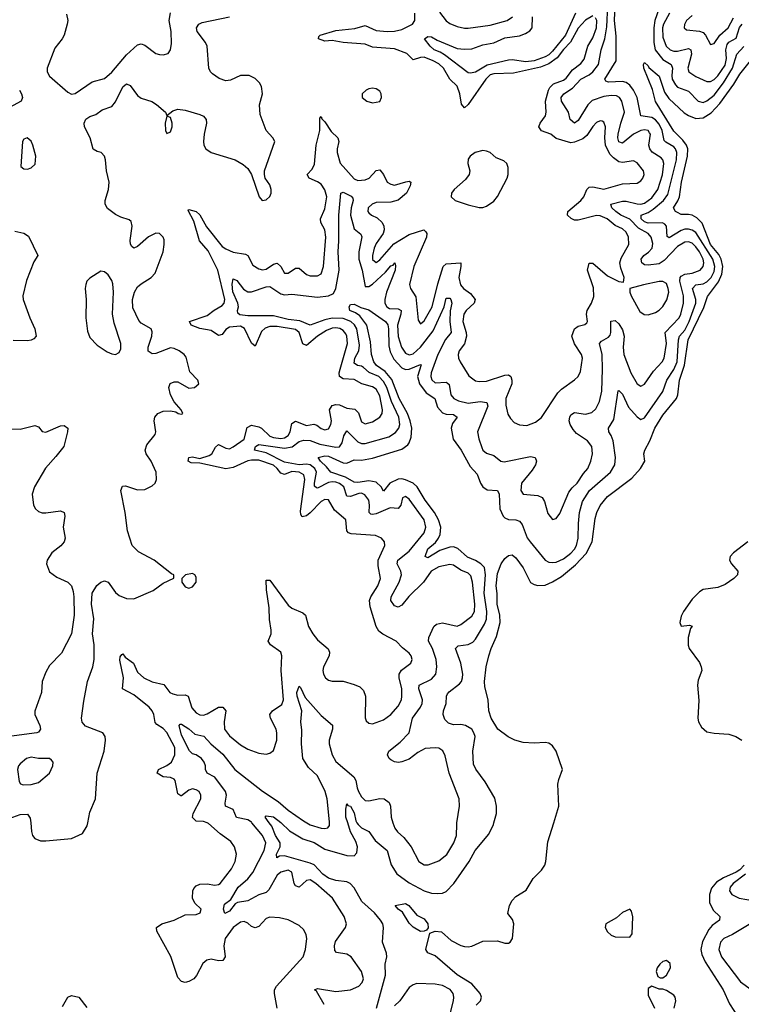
# Model space of a CAD drawing. Header units: inches. Extents: x 1682530 to 1839546, y 640742 to 791647.
# Tile 267 of 656: x 1715168 to 1719098, y 699011 to 704374. Entities that reach past the tile are written whole.
import ezdxf

# ---------------------------------------------------------------- set-up
doc = ezdxf.new("R2010")
doc.units = ezdxf.units.IN
doc.header["$MEASUREMENT"] = 0
doc.layers.add('B7619', color=7, linetype='Continuous')
doc.layers.add('B7710', color=7, linetype='Continuous')

msp = doc.modelspace()

# ---------------------------------------------------------------- linework, layer by layer
at = {"layer": 'B7619', "color": 5}
for points, elevation in [([(1715228.3, 700000), (1715232.6, 699952.6), (1715238.7, 699930), (1715250, 699914.9), (1715282.3, 699902.3), (1715310, 699900.9), (1715450, 699914), (1715510, 699941), (1715535.8, 699984.2), (1715538.9, 700000)], 520), ([(1716570.6, 698990), (1716555, 699070), (1716555.8, 699090), (1716565.8, 699110), (1716712.4, 699270), (1716725.1, 699310), (1716731, 699370), (1716728, 699390), (1716716.3, 699416.3), (1716690, 699440.7), (1716630, 699471.6), (1716582.6, 699482.6), (1716530, 699485.7), (1716510, 699479.1), (1716470, 699434.7), (1716450, 699427.7), (1716430, 699435), (1716410, 699453.5), (1716390, 699462), (1716370, 699459.4), (1716330, 699429.8), (1716286.9, 699370), (1716280.1, 699330), (1716286.7, 699270), (1716275.3, 699250), (1716250.9, 699249.1), (1716210, 699256.8), (1716187.7, 699252.3), (1716166.3, 699233.7), (1716131.9, 699168.1), (1716116, 699150), (1716090, 699135.3), (1716070, 699131), (1716050, 699135.4), (1716030, 699157.6), (1715991, 699271), (1715915.3, 699410), (1715912.8, 699430), (1715942, 699450), (1716010, 699469.3), (1716070, 699498.8), (1716130, 699501.2), (1716150.9, 699510), (1716156, 699530), (1716122.6, 699562.6), (1716109.9, 699589.9), (1716110.5, 699629.5), (1716117.4, 699642.6), (1716130, 699656.1), (1716150, 699665.8), (1716190, 699668.3), (1716230, 699660.9), (1716250, 699663.5), (1716259.8, 699670), (1716322, 699750), (1716341, 699790), (1716348.4, 699830), (1716338.3, 699870), (1716317.9, 699897.9), (1716259.6, 699939.6), (1716196.8, 699996.8), (1716188.4, 700000)], 480), ([(1716826.4, 699010), (1716783.8, 699083.8), (1716774.5, 699090), (1716790, 699098.3), (1716890, 699082.1), (1716970, 699090.8), (1717014.8, 699110), (1717034, 699130), (1717039.8, 699150), (1717028.9, 699190), (1716972.6, 699270), (1716950, 699284.8), (1716894.2, 699294.2), (1716885, 699305), (1716882.4, 699330), (1716887.1, 699352.9), (1716942, 699430), (1716947.8, 699450), (1716934.6, 699490), (1716872, 699590), (1716780.3, 699670), (1716750, 699689), (1716730, 699686.2), (1716690, 699649), (1716670, 699656.8), (1716662.9, 699670), (1716650.3, 699730.3), (1716630, 699742), (1716590, 699730.4), (1716570, 699714.8), (1716524.6, 699635.4), (1716510, 699619.9), (1716470, 699608.1), (1716410, 699574.4), (1716354.6, 699565.4), (1716341.9, 699558.1), (1716310, 699518.8), (1716285.6, 699505.6), (1716278, 699530), (1716283.6, 699556.4), (1716317.1, 699582.9), (1716357.9, 699650), (1716410, 699695), (1716437.2, 699730), (1716499.5, 699850), (1716507.7, 699890), (1716490, 699930.6), (1716432.8, 700000)], 460), ([(1717110.6, 698990), (1717160.1, 699170), (1717159.1, 699230), (1717167.1, 699270), (1717166.3, 699290), (1717144.3, 699350), (1717148.5, 699430), (1717145, 699450), (1717133.9, 699470), (1717100.6, 699510), (1717031, 699571), (1716990, 699645.6), (1716967.6, 699670), (1716950, 699678.8), (1716890, 699685.1), (1716850, 699698.5), (1716819.6, 699719.6), (1716771.3, 699771.3), (1716750, 699780.3), (1716610, 699821), (1716582.5, 699817.5), (1716569.2, 699809.2), (1716566.9, 699830), (1716586.9, 699870), (1716585.9, 699890), (1716561.5, 699930), (1716541.1, 699981.1), (1716527, 700000)], 440), ([(1716592.4, 700000), (1716636.9, 699956.9), (1716710, 699912), (1716772.2, 699892.2), (1716830, 699856.1), (1716950, 699822.2), (1716990, 699820.1), (1717004.3, 699835.7), (1717006.9, 699870), (1716998.8, 699898.8), (1716970.5, 699950), (1716954.3, 700000)], 440), ([(1716731.1, 700000), (1716750, 699989.6), (1716810, 699970.9), (1716830, 699968.7), (1716847, 699973), (1716855, 699985), (1716855.5, 700000)], 460), ([(1717004.6, 700000), (1717010.8, 699990), (1717030, 699972.5), (1717070, 699953.1), (1717104.2, 699904.2), (1717170.1, 699850), (1717191, 699771), (1717222.7, 699722.7), (1717290, 699673.9), (1717370, 699629.6), (1717410, 699616.2), (1717444.9, 699615), (1717470, 699616.8), (1717490, 699625.9), (1717532.5, 699670), (1717616, 699790), (1717648.3, 699850), (1717722.3, 699937.8), (1717747.6, 699990), (1717750.4, 700000)], 440), ([(1717201, 700000), (1717210.7, 699970.7), (1717225.5, 699950), (1717260.8, 699920.8), (1717300.8, 699870), (1717341.1, 699790), (1717370.2, 699770.2), (1717391.7, 699771.7), (1717450, 699792.5), (1717493.4, 699826.6), (1717532.9, 699890), (1717546.5, 699930), (1717547.9, 699990), (1717549.4, 700000)], 460), ([(1717653.2, 699006.8), (1717676.9, 699030), (1717682.3, 699050), (1717675.9, 699070), (1717630, 699123.2), (1717550, 699172.1), (1717430, 699275.9), (1717391.4, 699291.4), (1717379.8, 699310), (1717401.2, 699398.8), (1717430, 699409.5), (1717465.7, 699405.7), (1717518.6, 699358.6), (1717570, 699332), (1717590, 699326.3), (1717610, 699324), (1717630, 699327.8), (1717690, 699354.9), (1717770, 699357.3), (1717810, 699344), (1717830, 699344), (1717839, 699350), (1717852.7, 699370), (1717859, 699450), (1717852.7, 699472.7), (1717826, 699506), (1717836, 699550), (1717850, 699576), (1717870, 699598.8), (1717926, 699634), (1717963.8, 699696.2), (1718010, 699742), (1718027.6, 699770), (1718034, 699790), (1718044.4, 699895.6), (1718076.1, 700000)], 420), ([(1719113.5, 699770), (1719090, 699744.2), (1719070, 699730.8), (1719000.5, 699699.5), (1718963.2, 699676.8), (1718936, 699644), (1718924.2, 699610), (1718925.3, 699565.3), (1718944.7, 699524.7), (1718980.2, 699490), (1718978.9, 699470), (1718938.9, 699441.1), (1718920.9, 699419.1), (1718886.5, 699353.5), (1718877.6, 699310), (1718882.5, 699282.5), (1718901.9, 699241.9), (1718999.8, 699090), (1719034.1, 699014.1), (1719081.1, 698941.1), (1719100.7, 698920.7)], 420), ([(1719120, 699720), (1719053.9, 699670), (1719038, 699650), (1719034.2, 699630), (1719046.2, 699610), (1719085.3, 699590), (1719170, 699575.8)], 440), ([(1719186.6, 699473.4), (1719050, 699390.9), (1719003.2, 699370), (1718984.3, 699350), (1718974.8, 699310), (1718989.5, 699270), (1719094.1, 699134.1), (1719151.9, 699091.9)], 440), ([(1717504.6, 698930), (1717529.9, 699030), (1717532.6, 699050), (1717529.1, 699070), (1717512.5, 699092.5), (1717470, 699113.4), (1717430, 699120.8), (1717330, 699124.2), (1717310, 699118), (1717290, 699102.3), (1717238.3, 699030), (1717210, 699002.7)], 440), ([(1718732.8, 698990), (1718741.9, 699030), (1718737.1, 699050), (1718730, 699061.2), (1718690, 699086.3), (1718670, 699093.2), (1718650, 699093.2), (1718610, 699109.5), (1718590, 699097.2), (1718590, 699062), (1718626, 698990)], 420), ([(1715401.3, 698998.7), (1715429.8, 699050.2), (1715450, 699059.5), (1715490, 699050.3), (1715533.9, 698993.9)], 480)]:
    msp.add_lwpolyline(points, dxfattribs=dict(at, elevation=elevation))
at = {"layer": 'B7619', "color": 5, "elevation": 420}
for points in [[(1717350, 699407.3), (1717310, 699431.7), (1717290, 699454.2), (1717253, 699513), (1717229.6, 699530), (1717213.2, 699550), (1717270, 699559.6), (1717288.2, 699550), (1717330, 699496.9), (1717370, 699476.5), (1717390, 699450.4), (1717392.5, 699427.5), (1717384.2, 699415.8), (1717370, 699409.8)], [(1718490, 699529), (1718450, 699512.2), (1718418.2, 699481.8), (1718359.3, 699450), (1718356.4, 699430), (1718370, 699406.4), (1718390, 699388.4), (1718410, 699379.1), (1718490, 699378), (1718504, 699396), (1718507, 699487), (1718499.5, 699519.5)], [(1718690, 699250.3), (1718670, 699244.1), (1718653.5, 699230), (1718639.6, 699210), (1718634.9, 699190), (1718643.1, 699163.1), (1718655.2, 699155.2), (1718670, 699154.9), (1718690, 699170.2), (1718713, 699210), (1718710, 699233.9)]]:
    msp.add_lwpolyline(points, close=True, dxfattribs=at)
at = {"layer": 'B7710', "color": 5}
for points, elevation in [([(1717750.4, 700000), (1717764.5, 700050), (1717764.5, 700090), (1717754.9, 700134.9), (1717703.5, 700223.5), (1717652.1, 700292.1), (1717640.2, 700320.2), (1717635.4, 700390), (1717647.8, 700470), (1717641.6, 700490), (1717629.7, 700510), (1717596.2, 700530), (1717570, 700534.9), (1717530, 700533.9), (1717502.7, 700542.7), (1717483.4, 700563.4), (1717474.9, 700590), (1717476.8, 700610), (1717490.5, 700650), (1717492.3, 700690), (1717498, 700702), (1717506.6, 700713.4), (1717562.9, 700757.1), (1717573.2, 700770), (1717579.5, 700790), (1717580.8, 700810), (1717569.9, 700870), (1717541.6, 700950), (1717556.6, 700963.4), (1717610, 700970.6), (1717636, 700984), (1717650, 700999.8), (1717698.7, 701081.3), (1717710.2, 701109.8), (1717712.1, 701150), (1717698.1, 701250), (1717705.6, 701350), (1717699.3, 701390), (1717679, 701410), (1717650, 701429.1), (1717607.6, 701447.6), (1717553.6, 701493.6), (1717530, 701502.6), (1717510, 701501.3), (1717456.3, 701483.7), (1717390, 701443.7), (1717376.9, 701450), (1717390, 701492.9), (1717432.5, 701527.5), (1717449.1, 701550.9), (1717457.4, 701570), (1717462.1, 701610), (1717449.6, 701650), (1717427.4, 701690), (1717376.9, 701756.9), (1717333, 701830), (1717310, 701849), (1717270, 701868.6), (1717250, 701873.3), (1717230, 701872), (1717184.3, 701850), (1717150, 701806.2), (1717136.2, 701830), (1717110, 701854.8), (1717070, 701862.5), (1717010, 701853.2), (1716990, 701855.9), (1716942.7, 701882.7), (1716861.7, 701910), (1716839.5, 701939.5), (1716805.5, 701970), (1716794, 701990), (1716830, 701998.2), (1716850, 701996), (1716930, 701959.6), (1716950, 701959.5), (1716990, 701977), (1717030, 701975.5), (1717090, 701986.2), (1717250, 702034.3), (1717281.6, 702058.4), (1717290, 702070.2), (1717299.8, 702100.2), (1717302.8, 702150), (1717295, 702190), (1717280.1, 702230), (1717233.8, 702310), (1717194.9, 702414.9), (1717158.2, 702458.3), (1717111.6, 702490), (1717096.9, 702510), (1717083.4, 702550), (1717078.7, 702618.7), (1717059, 702710), (1717020.6, 702760.6), (1716997.1, 702777.1), (1716966, 702790), (1716962, 702810), (1716970, 702822), (1716990, 702825.5), (1717025.9, 702805.9), (1717070, 702793.7), (1717159.4, 702730), (1717172.2, 702712.2), (1717176.5, 702690), (1717177.7, 702597.7), (1717185, 702565), (1717205.4, 702525.4), (1717250, 702477.3), (1717270, 702468), (1717290, 702471.5), (1717350, 702496.9), (1717353.8, 702493.8), (1717334.8, 702430), (1717345.4, 702390), (1717381.6, 702341.6), (1717428.8, 702310), (1717444, 702264), (1717470, 702233.6), (1717490, 702225.5), (1717530, 702223.6), (1717550.2, 702210), (1717525.9, 702174.1), (1717518.3, 702150), (1717528.6, 702088.6), (1717572.6, 702030), (1717621.3, 701941.3), (1717659.5, 701899.5), (1717677.2, 701850), (1717689.5, 701830), (1717714.1, 701814.1), (1717770.1, 701810.1), (1717779.6, 701790), (1717782.5, 701710), (1717801.3, 701670), (1717810, 701660.8), (1717830, 701651.7), (1717870.1, 701650.1), (1717890, 701642.4), (1717904.1, 701624.2), (1717932.3, 701552.3), (1717947.3, 701530), (1718030, 701431.3), (1718050, 701420.2), (1718070, 701416.8), (1718090, 701419.5), (1718130, 701437.7), (1718170, 701468), (1718189.9, 701490), (1718200.1, 701510), (1718209.9, 701549.9), (1718210.8, 701630), (1718217.1, 701690), (1718233.7, 701750), (1718271.5, 701810), (1718385.9, 701910), (1718409.9, 701950), (1718413.1, 701990), (1718399.9, 702079.9), (1718389.4, 702109.4), (1718376.2, 702130), (1718375.5, 702150), (1718402.8, 702197.2), (1718427.7, 702352.3), (1718430, 702355.3), (1718450, 702333.7), (1718482.8, 702262.8), (1718530, 702211), (1718550, 702197.1), (1718570, 702206.3), (1718670.5, 702349.5), (1718691.4, 702410), (1718730.5, 702469.5), (1718749.1, 702510), (1718756.4, 702630), (1718761.5, 702650), (1718790, 702683.4), (1718814.3, 702730), (1718850.5, 702830), (1718849.9, 702850), (1718832.3, 702910), (1718850, 702929.1), (1718890, 702934.8), (1718910, 702945.5), (1718933.5, 702970), (1718950, 703002.5), (1718953.9, 703030), (1718943.3, 703070), (1718850, 703214.8), (1718830, 703227.9), (1718810, 703234), (1718790, 703233.6), (1718770, 703226.5), (1718705.7, 703185.7), (1718693.9, 703193.9), (1718689.9, 703249.9), (1718681.2, 703261.2), (1718668.5, 703268.5), (1718590, 703266.3), (1718570, 703272.5), (1718552.1, 703290), (1718552.2, 703310), (1718590, 703324.2), (1718617.8, 703342.2), (1718674.2, 703390), (1718697.7, 703422.3), (1718744.2, 703610), (1718747.2, 703650), (1718739.9, 703670), (1718730, 703682.1), (1718686.5, 703706.5), (1718676.9, 703716.9), (1718667.7, 703770), (1718650, 703805.1), (1718630, 703828.5), (1718610, 703841.1), (1718550.4, 703850.4), (1718531.6, 703950), (1718510.8, 703990.8), (1718490, 704018.2), (1718471.3, 704031.3), (1718450, 704037.3), (1718374.2, 704034.2), (1718360, 704040), (1718354.8, 704050), (1718416.8, 704150), (1718415.7, 704284.3), (1718407.9, 704370), (1718413.5, 704493.5)], 440), ([(1717549.4, 700000), (1717562.9, 700090), (1717561.6, 700130), (1717506.7, 700270), (1717485.6, 700365.6), (1717472, 700392), (1717450, 700405.7), (1717430, 700408.7), (1717375.4, 700404.6), (1717336.4, 700383.6), (1717290, 700347.4), (1717250, 700331.3), (1717231, 700329), (1717210, 700332.8), (1717190, 700342.6), (1717180.5, 700350), (1717171.8, 700370), (1717178.4, 700390), (1717240.4, 700439.6), (1717290, 700490.8), (1717307.3, 700570), (1717350.3, 700629.7), (1717359.9, 700650), (1717362.1, 700670), (1717341.1, 700730), (1717343.4, 700750), (1717410, 700781.4), (1717433.6, 700810), (1717440.5, 700850), (1717435.9, 700890), (1717416.2, 700950), (1717394.7, 700990), (1717396.8, 701010), (1717423.2, 701070), (1717437.6, 701082.4), (1717470, 701089.6), (1717550, 701071.6), (1717570, 701079.8), (1717630, 701125.2), (1717645, 701150), (1717647.6, 701190), (1717633.8, 701310), (1717624.6, 701344.6), (1717610, 701359.3), (1717570, 701376.7), (1717530, 701403.8), (1717510, 701407.5), (1717450, 701393.6), (1717408.4, 701370), (1717367.2, 701310), (1717286.7, 701233.3), (1717250, 701184.8), (1717230, 701174.2), (1717210, 701181.7), (1717188.6, 701210), (1717191.8, 701230), (1717235.5, 701310), (1717246.7, 701350), (1717244, 701370), (1717223.4, 701410), (1717227.3, 701430), (1717290, 701479.8), (1717370, 701579.7), (1717380.4, 701610), (1717370.4, 701650), (1717290, 701763.1), (1717270, 701777.8), (1717252.7, 701770), (1717243.7, 701730), (1717230, 701712.5), (1717184.9, 701715.1), (1717110, 701683.1), (1717090, 701678.3), (1717080.7, 701680.8), (1717070.5, 701690.5), (1717073.4, 701730), (1717070, 701757.2), (1717046.9, 701786.9), (1717030, 701794.5), (1717014.3, 701794.3), (1716970, 701777.7), (1716950, 701779.2), (1716934.2, 701830), (1716910, 701847.5), (1716890, 701855.1), (1716870, 701857.7), (1716850, 701854.2), (1716790, 701823.4), (1716784.2, 701824.2), (1716773.5, 701833.5), (1716773.1, 701850), (1716784.1, 701910), (1716775.6, 701930), (1716750, 701949.1), (1716730, 701952.5), (1716690, 701949.8), (1716610, 701964.8), (1716510, 702014.5), (1716446.2, 702030), (1716453.2, 702050), (1716470, 702060.9), (1716610, 702040.2), (1716652.8, 702047.2), (1716690, 702077.1), (1716715.3, 702084.7), (1716750, 702082.9), (1716803, 702063), (1716890, 702045.8), (1716910, 702048.2), (1716924.4, 702070), (1716933.2, 702106.8), (1716950, 702134), (1717010, 702075.1), (1717030, 702066.7), (1717050, 702066), (1717178.1, 702101.9), (1717214.9, 702125.1), (1717232.8, 702150), (1717237.7, 702170), (1717232.8, 702210), (1717193.7, 702293.7), (1717168.2, 702370), (1717150, 702402.8), (1717123.7, 702430), (1717072.1, 702452.1), (1717040.5, 702480.5), (1717030, 702486.9), (1717008.2, 702490), (1716990, 702503.1), (1716993.2, 702530), (1717015.8, 702570), (1717018, 702602), (1717004.7, 702690), (1716992, 702712), (1716971.6, 702730), (1716930, 702745.9), (1716870, 702749), (1716830, 702739.5), (1716750, 702709.9), (1716693.6, 702733.6), (1716630, 702740.3), (1716550, 702761), (1716410, 702761.5), (1716367.2, 702767.2), (1716355.4, 702775.4), (1716354, 702790), (1716359.5, 702810), (1716356.3, 702830), (1716328.7, 702891.3), (1716326, 702934), (1716330, 702962), (1716350, 702954.3), (1716386.5, 702906.5), (1716410, 702892.5), (1716430, 702892.6), (1716510, 702919), (1716530, 702920.1), (1716590, 702880.8), (1716610, 702875.4), (1716650, 702878.7), (1716790, 702863.4), (1716849.6, 702870.4), (1716877, 702883), (1716890.6, 702909.4), (1716907.5, 703010), (1716901.9, 703110), (1716906.8, 703170), (1716905.8, 703310), (1716917.6, 703430), (1716930, 703434.8), (1716973.6, 703413.6), (1716982.5, 703402.5), (1716985, 703390), (1716973.4, 703350), (1716969.6, 703310), (1716990, 703235), (1717026.1, 703206.1), (1717032.1, 703192.1), (1717015.2, 703110), (1717014.3, 703070), (1717032.9, 703010), (1717050, 702920.2), (1717070, 702920.4), (1717090, 702933.9), (1717160.7, 702999.3), (1717190, 703033.8), (1717202.4, 703037.6), (1717210.3, 703050), (1717215, 703035), (1717213, 703010), (1717164.9, 702890), (1717156.1, 702850), (1717157.5, 702830), (1717167.4, 702810), (1717181.6, 702801.6), (1717230, 702799.3), (1717244.7, 702790), (1717244.6, 702770), (1717225.1, 702710), (1717228.5, 702648.5), (1717248, 702590), (1717270, 702558), (1717290, 702549.2), (1717310, 702554.7), (1717350, 702590.5), (1717420.4, 702679.6), (1717479.6, 702810), (1717490, 702856.5), (1717510, 702858), (1717516, 702850), (1717521, 702830), (1717512.5, 702787.5), (1717510.7, 702730), (1717518.3, 702670), (1717487.5, 702632.5), (1717444.5, 702550), (1717409.7, 702450), (1717407.7, 702430), (1717412.2, 702412.2), (1717430, 702395.7), (1717490, 702400.1), (1717496.6, 702396.6), (1717506.7, 702386.7), (1717516.6, 702330), (1717531.5, 702311.5), (1717557.3, 702297.3), (1717610, 702286.3), (1717675.4, 702295.4), (1717712.3, 702290), (1717717.3, 702270), (1717662, 702130), (1717669.2, 702090.8), (1717684.6, 702044.6), (1717691.1, 702030), (1717710, 702013.4), (1717750, 701999.8), (1717789.1, 701969.1), (1717806.8, 701966.8), (1717950, 701995.8), (1717975.2, 701990), (1717981.9, 701970), (1717977.2, 701950), (1717959.6, 701920.4), (1717901.1, 701850), (1717896.9, 701810), (1717910.8, 701790), (1717990, 701783.2), (1718012.5, 701772.5), (1718026.7, 701750), (1718044.1, 701684.1), (1718070, 701652.7), (1718090, 701657.1), (1718110, 701684.4), (1718159.3, 701800.7), (1718176, 701824), (1718204.8, 701850), (1718237.9, 701902.1), (1718261.8, 701930), (1718279.1, 701970), (1718286.6, 702010), (1718284, 702050), (1718261.1, 702081.1), (1718200, 702120), (1718181.7, 702141.7), (1718165.7, 702170), (1718161.3, 702190), (1718163.4, 702210), (1718170, 702222.6), (1718190, 702235), (1718250, 702225.3), (1718284.6, 702235.4), (1718304.8, 702255.2), (1718324.8, 702295.2), (1718337.7, 702350), (1718341.6, 702470), (1718339.7, 702550), (1718325, 702610), (1718336.4, 702623.6), (1718374.9, 702645.1), (1718383.3, 702656.7), (1718387.8, 702670), (1718387.6, 702732.4), (1718410, 702736.2), (1718430, 702717.3), (1718450, 702684), (1718460.1, 702650), (1718454.6, 702590), (1718458.2, 702550), (1718496.2, 702450), (1718530, 702390.3), (1718550, 702378), (1718570, 702388.9), (1718620, 702460), (1718667.3, 702510), (1718678.6, 702530), (1718689.9, 702610), (1718682.6, 702670), (1718759.7, 702750), (1718768.7, 702770), (1718782.6, 702830), (1718782.9, 702870), (1718762.6, 702950), (1718765.1, 702970), (1718770, 702977.5), (1718790, 702988.5), (1718830, 702992.6), (1718873, 703010), (1718889.9, 703030.1), (1718893.7, 703050), (1718890.5, 703070), (1718870.2, 703110), (1718850, 703137.5), (1718830, 703156.6), (1718810, 703164.8), (1718790, 703162.8), (1718750, 703138.3), (1718677.6, 703062.4), (1718650, 703044.7), (1718590, 703037.2), (1718570, 703039.2), (1718556.5, 703050), (1718552.2, 703070), (1718567.5, 703090), (1718592.2, 703107.8), (1718611.8, 703130), (1718615.9, 703155.9), (1718607.7, 703190), (1718589.8, 703210), (1718538.1, 703238.1), (1718490, 703287.1), (1718441.9, 703310), (1718414.4, 703330), (1718393.4, 703350), (1718386.6, 703370), (1718450, 703386.2), (1718470, 703385.8), (1718530, 703370.8), (1718550, 703370.1), (1718570, 703375.6), (1718610, 703404.6), (1718643.1, 703450), (1718668.6, 703528.6), (1718675.7, 703590), (1718670.9, 703610), (1718661.6, 703621.6), (1718612.6, 703652.6), (1718599, 703670), (1718594.2, 703690), (1718602.9, 703750), (1718598.7, 703758.7), (1718590, 703770.9), (1718570, 703774.1), (1718550, 703770.6), (1718511.5, 703750), (1718450, 703701.4), (1718430, 703708.4), (1718424.9, 703730), (1718426.4, 703750), (1718441.1, 703810), (1718462.5, 703870), (1718448, 703930), (1718434.9, 703950), (1718418.7, 703958.7), (1718390, 703961.7), (1718350, 703956.4), (1718286.4, 703933.6), (1718261.9, 703910), (1718210, 703824.8), (1718190, 703811.1), (1718165.6, 703830), (1718157.3, 703870), (1718118.8, 703930), (1718117.6, 703950), (1718130.7, 703970), (1718178.8, 704001.2), (1718223.8, 704050), (1718270, 704072.9), (1718290, 704090.1), (1718319.3, 704130), (1718335, 704210), (1718354.2, 704270), (1718364.7, 704335.3), (1718371.4, 704451.4)], 460), ([(1718649.4, 704430.6), (1718627.1, 704370), (1718621.9, 704330), (1718620.8, 704250), (1718628.8, 704210), (1718670, 704157.6), (1718715.1, 704130), (1718722.6, 704110), (1718719, 704070), (1718721.7, 704050), (1718738.6, 704018.6), (1718750, 704007.1), (1718810, 703985.3), (1718863.2, 703930), (1718890, 703923.7), (1718910, 703931.7), (1718950, 703963.5), (1719001.7, 704030), (1719050.2, 704110), (1719074.1, 704185.9), (1719112.1, 704227.9)], 440), ([(1715424, 704404), (1715430.2, 704370.2), (1715427.6, 704350), (1715410, 704289.4), (1715400.3, 704270), (1715360.4, 704219.6), (1715317, 704110), (1715317, 704090), (1715330, 704066.4), (1715430, 703978.7), (1715450, 703968.5), (1715470, 703971.7), (1715563.6, 704036.4), (1715630, 704054.5), (1715670, 704088), (1715750, 704182), (1715810, 704237.6), (1715830, 704242), (1715850, 704235.6), (1715910, 704190.4), (1715930, 704184.4), (1715950, 704182.4), (1715976, 704190), (1715989.7, 704210.3), (1715995.1, 704245), (1715993.8, 704310), (1715981.9, 704370), (1715990, 704411.6)], 540), ([(1715538.9, 700000), (1715550, 700058), (1715580.5, 700130), (1715589.8, 700269.8), (1715628, 700390), (1715635.8, 700450), (1715634.5, 700470), (1715620.5, 700490), (1715526.4, 700526.4), (1715508.3, 700548.3), (1715505, 700570), (1715516.7, 700663.3), (1715538.1, 700770), (1715565.6, 700850), (1715573.2, 700890), (1715573.2, 700970), (1715565, 701030), (1715572.7, 701110), (1715558.5, 701190), (1715562.2, 701250), (1715587.5, 701292.5), (1715610, 701310.2), (1715630, 701317.6), (1715650, 701310.3), (1715690, 701254.2), (1715710, 701238.6), (1715750, 701221.4), (1715790, 701219.8), (1715894.8, 701265.2), (1715950, 701306), (1716007.3, 701332.7), (1716008, 701350), (1715995.1, 701355.1), (1715900.5, 701430), (1715815.7, 701475.7), (1715781.5, 701510), (1715755, 701590), (1715742.6, 701690), (1715718.3, 701810), (1715727.3, 701832.7), (1715744.9, 701835.1), (1715810, 701814.3), (1715850, 701815.3), (1715890, 701835.2), (1715906.4, 701850), (1715913.8, 701870), (1715911.2, 701910), (1715884.3, 701970), (1715857.7, 702010), (1715851.9, 702030), (1715860.8, 702059.2), (1715905.6, 702114.4), (1715909.8, 702130.2), (1715900.5, 702190), (1715904.9, 702210), (1715920.7, 702230), (1715950, 702241.8), (1715990, 702244.4), (1716018, 702238), (1716031.4, 702228.6), (1716050, 702225.5), (1716057.2, 702230), (1716047.3, 702250), (1716010, 702292.1), (1715989.9, 702330), (1715980.7, 702370), (1715988, 702392), (1716010, 702401.8), (1716030, 702401.8), (1716090, 702367.8), (1716119.3, 702370), (1716143.6, 702390), (1716138.7, 702410), (1716095.4, 702455.4), (1716075.1, 702535.1), (1716063.5, 702550), (1716035.8, 702570), (1716010, 702583.5), (1715990, 702586.8), (1715910, 702556.3), (1715890, 702553.5), (1715868, 702568), (1715867, 702590), (1715887.3, 702650), (1715890, 702674.5), (1715884.4, 702690), (1715830, 702720.8), (1715816.3, 702736.3), (1715784.6, 702804.6), (1715782.9, 702850), (1715792.5, 702890), (1715810, 702918.6), (1715830, 702936.1), (1715884.4, 702970), (1715906.3, 702993.7), (1715949.8, 703110), (1715955.7, 703150), (1715954.3, 703174.3), (1715949.7, 703190), (1715930, 703209.7), (1715910, 703210.8), (1715870, 703190.6), (1715810, 703138.4), (1715790, 703129.8), (1715779.1, 703139.1), (1715772.2, 703152.2), (1715770.5, 703170.5), (1715781.5, 703250), (1715775.6, 703275.5), (1715764.8, 703284.8), (1715718.4, 703298.4), (1715690, 703312.7), (1715646.5, 703346.5), (1715633.6, 703370), (1715633.3, 703390), (1715652.2, 703450), (1715655.4, 703490), (1715641.6, 703550), (1715635, 703610), (1715629.7, 703630), (1715611.3, 703650), (1715590, 703656), (1715569.2, 703669.2), (1715552.1, 703730), (1715521.2, 703790), (1715519.4, 703810), (1715527.9, 703832.1), (1715550, 703847.5), (1715582, 703858), (1715616.6, 703883.3), (1715670, 703901), (1715690, 703925.8), (1715730, 704008), (1715750, 704024.4), (1715770, 704015.6), (1715810, 703960.7), (1715830, 703946.5), (1715887.7, 703927.7), (1715912.5, 703912.5), (1715962.8, 703870), (1715970, 703852), (1716001.7, 703878.3), (1716030, 703886.3), (1716070, 703880.7), (1716150, 703858.2), (1716170, 703848), (1716184.1, 703830), (1716185.7, 703810), (1716172.3, 703750), (1716168.6, 703710), (1716171.4, 703690), (1716181.7, 703670), (1716210, 703651.5), (1716341, 703610), (1716385.3, 703585.3), (1716410, 703562.8), (1716430.4, 703530.4), (1716472.2, 703410), (1716489.1, 703389.1), (1716510, 703393.4), (1716530, 703410.5), (1716537.1, 703430), (1716537.7, 703450), (1716530, 703474.7), (1716505.6, 703510), (1716500.5, 703530), (1716502, 703550), (1716557, 703710), (1716547, 703730), (1716509.8, 703769.8), (1716477.6, 703857.6), (1716474.1, 703910), (1716490.9, 703970), (1716485, 704010), (1716473.2, 704030), (1716450, 704054.1), (1716418, 704070), (1716370, 704069.9), (1716315.7, 704044.3), (1716290, 704041.1), (1716253.6, 704053.6), (1716218.5, 704078.5), (1716207.8, 704090), (1716198.9, 704110), (1716189.1, 704230), (1716180.2, 704250), (1716134.4, 704310), (1716130.8, 704330), (1716144, 704350), (1716161.8, 704358.2), (1716309.9, 704390.1)], 520), ([(1716188.4, 700000), (1716170, 700007), (1716129.4, 700009.4), (1716110, 700029.7), (1716112.4, 700050), (1716154.4, 700130), (1716155.3, 700150), (1716145.4, 700170), (1716130, 700180.3), (1716110, 700185.2), (1716090, 700178), (1716050, 700146), (1716046.6, 700146.6), (1716030, 700158), (1716015.5, 700230), (1716010, 700237.7), (1715990, 700246.1), (1715950, 700251.2), (1715916.4, 700270), (1715924.4, 700290), (1715970, 700311.2), (1715994.5, 700330), (1716012.2, 700370), (1716013.1, 700410), (1715970, 700491.2), (1715950, 700513.7), (1715915.1, 700535.1), (1715905.6, 700545.6), (1715898.1, 700590), (1715890.3, 700610), (1715873.1, 700630), (1715790, 700696.4), (1715727.9, 700730), (1715732.9, 700790), (1715713.7, 700886.3), (1715715.8, 700904.2), (1715723.6, 700916.4), (1715730, 700920.3), (1715742.8, 700902.9), (1715788.6, 700868.6), (1715810, 700820.2), (1715845, 700790), (1715890, 700768.6), (1715953.1, 700753.1), (1715985.4, 700710), (1716001.6, 700701.6), (1716030, 700694.9), (1716070, 700697.5), (1716085.5, 700690), (1716106.2, 700626.2), (1716130, 700599.4), (1716148.7, 700588.7), (1716170, 700587), (1716190, 700594), (1716250, 700629.5), (1716274.9, 700630), (1716290.8, 700610), (1716281.1, 700550), (1716284.3, 700510), (1716310, 700473.6), (1716370, 700425), (1716410, 700400.7), (1716470, 700379), (1716510, 700374.6), (1716530, 700378.7), (1716550, 700393), (1716568.9, 700450), (1716569, 700490), (1716564.2, 700510), (1716534.4, 700570), (1716530.9, 700590), (1716544, 700610), (1716596.1, 700643.9), (1716604.8, 700670), (1716592.1, 700830), (1716596.5, 700910), (1716589.8, 700930), (1716534.7, 700970), (1716522, 700990), (1716537.6, 701030), (1716538.2, 701050), (1716527.9, 701107.9), (1716526.3, 701170), (1716511.9, 701268.1), (1716510, 701322), (1716530, 701321.6), (1716630, 701185.7), (1716650, 701168.9), (1716710, 701142.8), (1716724.6, 701130), (1716741.6, 701070), (1716764.2, 701030), (1716790, 700996), (1716848.3, 700948.3), (1716855.5, 700930), (1716853.8, 700910), (1716822.6, 700850), (1716819.5, 700830), (1716822, 700810), (1716833, 700790), (1716850, 700777.6), (1716870, 700771.8), (1716930, 700771.8), (1716990, 700754), (1717019.8, 700739.8), (1717040.6, 700720.6), (1717052, 700690), (1717050, 700571.3), (1717055.8, 700555.8), (1717070, 700542.4), (1717090, 700538.3), (1717150, 700560.2), (1717190, 700589.3), (1717230, 700635.2), (1717246.8, 700670), (1717249.9, 700690.1), (1717248.9, 700730), (1717235, 700790), (1717235.2, 700810), (1717247.8, 700832.2), (1717298.9, 700870), (1717304.8, 700890), (1717300.7, 700910), (1717290, 700924.7), (1717252.7, 700952.7), (1717218.9, 700990), (1717146.5, 701026.5), (1717123.9, 701043.9), (1717109.3, 701070), (1717076.2, 701176.2), (1717073.6, 701210), (1717079.7, 701230), (1717119.1, 701290), (1717133.3, 701330), (1717119.6, 701399.6), (1717120.2, 701430), (1717156.4, 701510), (1717154, 701530), (1717137.6, 701550), (1717105.2, 701565.2), (1716973, 701573), (1716959.1, 701579.1), (1716948.9, 701590), (1716944.4, 701650), (1716882.7, 701702.7), (1716850, 701758.8), (1716830, 701759.9), (1716810, 701749.2), (1716750, 701687.7), (1716730, 701672.1), (1716706, 701666), (1716699, 701679), (1716697.7, 701697.7), (1716721.5, 701870), (1716714.9, 701894.9), (1716690, 701909.9), (1716650, 701912.5), (1716610, 701896.7), (1716590, 701903.4), (1716570.6, 701930), (1716550, 701947.2), (1716470, 701974.3), (1716430, 701975), (1716410, 701970.8), (1716330, 701934.2), (1716290, 701927.7), (1716150, 701959.2), (1716101.2, 701961.2), (1716085.7, 701970), (1716090, 701990.2), (1716110, 701993.4), (1716150, 701984.3), (1716200.1, 701999.9), (1716215.2, 702010), (1716233.9, 702046.1), (1716250, 702059.5), (1716290, 702039.9), (1716310, 702037.6), (1716330, 702046.9), (1716391.5, 702088.5), (1716407.2, 702152.8), (1716430, 702165.5), (1716470, 702157.3), (1716484.4, 702150), (1716530, 702105.4), (1716550, 702098.1), (1716590, 702093.2), (1716610, 702096.4), (1716630.8, 702109.2), (1716640.4, 702130), (1716650, 702174), (1716670, 702188), (1716730, 702164.4), (1716770, 702171.2), (1716786.5, 702166.5), (1716810, 702147.5), (1716830, 702140.1), (1716850, 702146.2), (1716863.4, 702170), (1716866.5, 702190), (1716854.6, 702250), (1716870, 702273.6), (1716890, 702278.9), (1716910, 702275.9), (1716950, 702258.8), (1716992.6, 702252.6), (1717013.6, 702233.6), (1717030, 702184.4), (1717050, 702173.7), (1717090, 702183.5), (1717130, 702208.4), (1717141.5, 702230), (1717143.1, 702250), (1717130, 702325.1), (1717110, 702361.5), (1717090, 702375), (1717030.6, 702390.6), (1716990, 702413.9), (1716930, 702417.9), (1716909.9, 702429.9), (1716907.9, 702450), (1716912.5, 702470), (1716953.7, 702610), (1716950, 702649.6), (1716943.7, 702663.7), (1716930, 702681.6), (1716912.1, 702692.1), (1716890, 702695.8), (1716870, 702693.3), (1716838.7, 702681.3), (1716790, 702650.4), (1716730, 702600.2), (1716710, 702608.4), (1716690, 702669.9), (1716670, 702685.8), (1716570, 702703.7), (1716530, 702703.5), (1716505.3, 702694.7), (1716484.6, 702675.4), (1716450, 702596.4), (1716430, 702611.6), (1716392, 702692), (1716370, 702704.5), (1716310, 702698.7), (1716290, 702686.7), (1716270, 702658.7), (1716250, 702654.1), (1716210, 702681.8), (1716150, 702691.7), (1716102.8, 702710), (1716092.7, 702730), (1716190, 702762.6), (1716227.8, 702792.2), (1716270, 702817.1), (1716280.9, 702830), (1716284.8, 702850), (1716247.4, 703010), (1716194.4, 703114.4), (1716148.1, 703170), (1716116.8, 703276.8), (1716085.2, 703334.8), (1716090, 703340.3), (1716128.4, 703330), (1716150, 703311.6), (1716185.8, 703245.8), (1716270, 703139.3), (1716290, 703125.6), (1716330, 703108.7), (1716397.7, 703097.7), (1716410.1, 703090.1), (1716437.4, 703037.4), (1716470, 703016.3), (1716490, 703012.4), (1716510, 703015), (1716550, 703042), (1716570, 703047.3), (1716589.5, 703029.5), (1716610, 702992.6), (1716630, 702993), (1716670, 703021), (1716690, 703021.5), (1716730, 702986.9), (1716750, 702979.7), (1716790, 702979), (1716809.6, 702990), (1716822, 703030), (1716835.3, 703190), (1716830.7, 703230), (1716808.3, 703270), (1716806.1, 703290), (1716830, 703344.2), (1716840.9, 703410), (1716830, 703447), (1716810, 703477.5), (1716790, 703491.6), (1716745.3, 703510), (1716733.5, 703530), (1716760.9, 703559.1), (1716772.9, 703587.1), (1716783, 703690), (1716802.2, 703770), (1716803.2, 703836.8), (1716810, 703846.4), (1716814, 703834), (1716830, 703818.6), (1716865, 703765), (1716899.8, 703730), (1716905.6, 703710), (1716896.9, 703670), (1716897.2, 703650), (1716913.3, 703593.3), (1716990, 703507.4), (1717010, 703498.1), (1717050, 703501), (1717070.6, 703510), (1717110, 703553.5), (1717130, 703556), (1717149.4, 703530), (1717169.6, 703490), (1717190, 703477.7), (1717210, 703472.8), (1717271.8, 703491.8), (1717290, 703494.7), (1717298, 703490), (1717295.1, 703470), (1717273.8, 703430), (1717230, 703391.4), (1717190, 703379.5), (1717110, 703378.3), (1717087.6, 703370), (1717066.5, 703350), (1717064.9, 703330), (1717070, 703322.6), (1717084.9, 703310), (1717115.3, 703295.3), (1717141.2, 703270), (1717151, 703250), (1717152.9, 703230), (1717146.9, 703210), (1717110, 703155.5), (1717098.8, 703130), (1717089.2, 703090), (1717090, 703068.4), (1717110, 703052.2), (1717130, 703065.8), (1717206.4, 703153.6), (1717290, 703203.8), (1717369.2, 703229.2), (1717379.5, 703219.5), (1717384.8, 703210), (1717384.2, 703190), (1717314.2, 703030), (1717291.8, 702931.8), (1717296.5, 702910), (1717325.2, 702865.2), (1717338.3, 702738.3), (1717350, 702718.4), (1717370, 702733.4), (1717413.5, 702810), (1717444.5, 702935.5), (1717474.1, 703030), (1717490, 703044.4), (1717570, 703050.2), (1717570.6, 703030), (1717559.2, 702970), (1717568.6, 702930), (1717585.3, 702910), (1717623.5, 702883.5), (1717648, 702850), (1717643.5, 702830), (1717599.8, 702790), (1717586.5, 702770), (1717580.8, 702730), (1717600.3, 702670), (1717602.2, 702650), (1717591.1, 702608.9), (1717561.3, 702570), (1717555.6, 702550), (1717558, 702530), (1717567, 702510), (1717613.7, 702433.7), (1717650, 702407.7), (1717670, 702403.7), (1717710, 702405.7), (1717810, 702437.6), (1717830, 702439.5), (1717842.2, 702430), (1717849, 702410), (1717847.4, 702390), (1717816.2, 702310), (1717815.3, 702275.3), (1717826, 702226), (1717841.1, 702201.1), (1717861, 702181), (1717890, 702167), (1717930, 702163.7), (1717977.8, 702182.2), (1718010, 702206.7), (1718098.1, 702341.9), (1718118.5, 702361.5), (1718190, 702411.8), (1718209, 702431), (1718222.2, 702457.8), (1718233.8, 702530), (1718228.2, 702550), (1718188.6, 702608.6), (1718175.4, 702650), (1718190, 702691), (1718210, 702705.3), (1718245.8, 702714.2), (1718256.4, 702723.6), (1718259.8, 702730), (1718254.5, 702770), (1718258.5, 702790), (1718281.8, 702830), (1718294.2, 702865.8), (1718293.8, 702913.8), (1718259.8, 703010), (1718270, 703048), (1718290, 703047.2), (1718370, 702979.7), (1718430, 702948.2), (1718456, 702944), (1718459.6, 702970), (1718441.2, 703021.2), (1718437.1, 703050), (1718444, 703076), (1718485.5, 703150), (1718483.8, 703190), (1718470, 703217.5), (1718450, 703235.3), (1718410, 703252.2), (1718368, 703290), (1718330, 703305.1), (1718310, 703307.1), (1718210, 703281.9), (1718190, 703282.2), (1718170.5, 703290.4), (1718151.8, 703310), (1718153.8, 703330), (1718224.3, 703390), (1718239.9, 703410), (1718255.8, 703450), (1718270, 703462.4), (1718290, 703464.5), (1718350, 703451.2), (1718450, 703480.4), (1718530, 703484.3), (1718550, 703495.6), (1718562, 703510), (1718568.8, 703530), (1718565, 703550), (1718530, 703594.8), (1718510, 703606), (1718450, 703595.8), (1718430, 703600.2), (1718401.1, 703621.1), (1718382.3, 703642.3), (1718357.5, 703690), (1718354.5, 703730), (1718358.3, 703790), (1718350, 703816.3), (1718340.6, 703820.6), (1718330, 703823.9), (1718310, 703813.8), (1718290, 703792.7), (1718256.4, 703743.6), (1718235.1, 703724.9), (1718190, 703706.8), (1718170, 703703.9), (1718090, 703727.1), (1718060.4, 703750), (1718010, 703768.8), (1717995, 703790), (1718002.5, 703810), (1718031.4, 703850), (1718035.4, 703870), (1718031.7, 703930), (1718047.1, 703990), (1718055.3, 704004.6), (1718075.7, 704024.3), (1718130, 704045.4), (1718144.2, 704055.8), (1718179.4, 704100.6), (1718224.1, 704135.9), (1718241.7, 704158.3), (1718262.7, 704230), (1718290, 704275.2), (1718309.2, 704329.2), (1718310.3, 704370), (1718303.7, 704383.7)], 480), ([(1718290, 704394.6), (1718250, 704371.9), (1718210, 704327.2), (1718168, 704252), (1718130, 704212.2), (1718094.3, 704165.7), (1718050, 704133.6), (1718004.2, 704115.8), (1717857.7, 704082.3), (1717750, 704079.5), (1717730, 704073.4), (1717706.3, 704050), (1717610, 703911.9), (1717590, 703893.7), (1717574.7, 703914.7), (1717564.8, 703970), (1717550, 704012.7), (1717510, 704050.7), (1717475.3, 704110), (1717450, 704132.9), (1717420.6, 704150), (1717370, 704169.5), (1717350, 704168.3), (1717310, 704154.8), (1717276.4, 704190), (1717210, 704214.5), (1717090, 704223.6), (1717050, 704239.8), (1716929.7, 704249.7), (1716870, 704261.2), (1716830, 704257.5), (1716795.9, 704270), (1716797.4, 704282.6), (1716803.7, 704290), (1716890, 704315.9), (1716994, 704326), (1717050, 704343.2), (1717110, 704315.7), (1717170, 704309.7), (1717210, 704312.4), (1717250, 704321.3), (1717306.5, 704350), (1717320.5, 704370), (1717320.4, 704410)], 480), ([(1718195.1, 704410), (1718140, 704290), (1718070, 704202.7), (1718050, 704183.4), (1718030, 704172.2), (1717970, 704149.6), (1717924.8, 704144.8), (1717850, 704156.1), (1717830, 704153.6), (1717713.4, 704126.6), (1717650, 704087.6), (1717622.3, 704082.3), (1717610, 704085.2), (1717482.3, 704182.3), (1717457.6, 704197.6), (1717424.7, 704210), (1717403, 704230), (1717372, 704270), (1717390, 704283.1), (1717410, 704281.1), (1717441.9, 704261.9), (1717550, 704216.5), (1717590, 704212.6), (1717630, 704216.1), (1717690, 704237.1), (1717750, 704247.4), (1717810, 704274.8), (1717890, 704286.5), (1717921.8, 704298.2), (1717946, 704314), (1717958.1, 704330), (1717960.5, 704390)], 460), ([(1717454.8, 704414.8), (1717490, 704367.5), (1717510, 704353.9), (1717550, 704337.6), (1717590, 704328.3), (1717610, 704328.3), (1717730, 704344.3), (1717822.9, 704370), (1717851, 704389)], 480), ([(1718705.9, 704410), (1718673.5, 704350), (1718669.2, 704330), (1718670, 704279.1), (1718687.9, 704230), (1718710, 704209.2), (1718730, 704202.1), (1718750, 704201.9), (1718810, 704217.3), (1718823.2, 704210), (1718825.7, 704185.7), (1718807.2, 704110), (1718811.6, 704090), (1718850, 704063.8), (1718910, 704037.2), (1718930, 704036.8), (1718950, 704048), (1718970, 704068.2), (1719010, 704126.6), (1719016.7, 704163.3), (1719013.4, 704210), (1719020.7, 704239.3), (1719030, 704251.7), (1719070, 704273.7), (1719088, 704332), (1719101.8, 704350)], 460), ([(1718830, 704397), (1718799.7, 704370), (1718788.2, 704348.2), (1718786.2, 704330), (1718799, 704319), (1718870, 704312.3), (1718890, 704304.1), (1718902.8, 704290), (1718930, 704239.5), (1718950, 704244.2), (1718981.4, 704290), (1719026.5, 704330), (1719055.9, 704384.1)], 480), ([(1718076.1, 700000), (1718103.4, 700090), (1718099, 700210), (1718103.9, 700236.1), (1718124.1, 700290), (1718090, 700389.4), (1718070, 700419.7), (1718050, 700433.7), (1718030, 700438.2), (1717970, 700434.2), (1717910, 700438.2), (1717863.7, 700450), (1717827.4, 700467.4), (1717771.2, 700510), (1717735.1, 700570), (1717722.4, 700610), (1717718.7, 700670), (1717701.3, 700741.3), (1717699.7, 700770), (1717708.7, 700848.7), (1717723.5, 700910), (1717735.4, 700950), (1717765.2, 701014.8), (1717784.6, 701090), (1717782.4, 701130), (1717769, 701190), (1717768.3, 701248.3), (1717762.5, 701290), (1717770, 701356.9), (1717789.5, 701410.5), (1717810, 701440.1), (1717830, 701455.3), (1717850, 701458.9), (1717870, 701443.6), (1717910, 701389.2), (1717950, 701309.4), (1717970, 701297.5), (1717990, 701293.2), (1718030, 701294.3), (1718070, 701311.5), (1718119, 701341), (1718195.4, 701404.6), (1718253, 701467), (1718286, 701530), (1718302.8, 701657.2), (1718311.7, 701690), (1718330, 701728.5), (1718370, 701777.5), (1718502.4, 701877.6), (1718549.5, 701930), (1718572, 701970), (1718567.8, 702010), (1718573, 702030), (1718600.2, 702079.8), (1718626.9, 702150), (1718670, 702220.2), (1718745.4, 702310), (1718752, 702330), (1718762.1, 702410), (1718788.4, 702491.6), (1718808.2, 702630), (1718894.1, 702805.9), (1718913.9, 702866.1), (1718974.1, 702945.9), (1718991.2, 702988.8), (1718997.4, 703030), (1718989, 703070), (1718975.5, 703095.4), (1718930, 703150), (1718885.5, 703265.5), (1718855.1, 703295.1), (1718830, 703308.9), (1718810, 703313.6), (1718770, 703313.6), (1718750, 703323.7), (1718740.3, 703330), (1718729.2, 703349.2), (1718752.8, 703387.2), (1718760.5, 703410), (1718772, 703490), (1718804.9, 703630), (1718805.9, 703670), (1718799.3, 703690), (1718778.7, 703718.7), (1718730, 703766.9), (1718630, 703928.4), (1718614.3, 703994.3), (1718566.3, 704110), (1718564.5, 704130), (1718570, 704141), (1718590, 704122.8), (1718593.8, 704113.8), (1718650, 704065.7), (1718679, 703979), (1718704, 703944), (1718787.1, 703867.1), (1718810, 703851.7), (1718850, 703835.9), (1718890, 703840.1), (1718933.9, 703866.1), (1718981.7, 703918.3), (1719057, 704023), (1719090, 704076.8), (1719270, 704302.4)], 420), ([(1715166.9, 703990), (1715178, 703970), (1715182.6, 703950), (1715176.5, 703930), (1715070, 703872.8)], 520), ([(1715142.2, 703222.2), (1715191, 703211), (1715215.5, 703195.5), (1715267.3, 703090), (1715244.8, 703055.2), (1715205.9, 702954.1), (1715186, 702870), (1715187.4, 702850), (1715223, 702750), (1715251, 702690), (1715257.7, 702650), (1715244.6, 702635.4), (1715230, 702628.4), (1715210, 702625), (1715132.8, 702627.2)], 520), ([(1715110, 702146), (1715170, 702143.5), (1715250, 702164.1), (1715270, 702156.1), (1715291.2, 702131.2), (1715310, 702126.8), (1715390, 702162.5), (1715410, 702164.7), (1715430.2, 702150), (1715429.1, 702129.1), (1715408.1, 702050), (1715365.7, 701994.2), (1715308.4, 701931.6), (1715248, 701830), (1715236.3, 701790), (1715243.2, 701730), (1715253.5, 701710), (1715270, 701695.9), (1715290, 701688.1), (1715310, 701687.3), (1715390, 701699.8), (1715410.8, 701690.8), (1715413.7, 701670), (1715405.6, 701610), (1715415, 701550), (1715410.2, 701530), (1715392.2, 701507.8), (1715343.1, 701470), (1715318.4, 701430), (1715314.9, 701410), (1715330, 701367.7), (1715370, 701338), (1715430, 701310.4), (1715450, 701290.5), (1715460.2, 701260.2), (1715463.9, 701230), (1715465.2, 701130), (1715450.2, 701029.8), (1715396.2, 700923.8), (1715330, 700856.2), (1715310, 700819.5), (1715291.3, 700770), (1715287.2, 700710), (1715251.1, 700608.9), (1715251, 700590), (1715278.2, 700530), (1715281.4, 700510), (1715270, 700493.3), (1715260.7, 700490), (1715110.1, 700469.9)], 520), ([(1719133.4, 701530), (1719055.5, 701470), (1719037.1, 701450), (1719034.4, 701430), (1719044.4, 701410), (1719078, 701370), (1719076.4, 701350), (1719058, 701330), (1719010, 701298.2), (1718970, 701282.3), (1718890, 701269.8), (1718870, 701258.5), (1718830, 701217.2), (1718782.4, 701150), (1718770, 701125.2), (1718763, 701090), (1718770, 701071.3), (1718816.3, 701076.3), (1718830.4, 701070.4), (1718821.3, 701058.7), (1718808.4, 701010), (1718808.3, 700968.3), (1718813, 700950), (1718870, 700872.7), (1718879.6, 700850), (1718882.7, 700830), (1718862.6, 700777.4), (1718859.2, 700750), (1718866.3, 700666.3), (1718861.5, 700570), (1718865.5, 700550), (1718880.4, 700520.4), (1718910, 700495.4), (1718950, 700487.3), (1719030, 700483.4), (1719067.6, 700470), (1719100.2, 700450)], 420), ([(1716855.5, 700000), (1716855.6, 700004.4), (1716842.3, 700130), (1716832.4, 700170), (1716790, 700256.7), (1716741, 700301), (1716709.9, 700350), (1716703, 700430), (1716705.4, 700505.4), (1716698.4, 700550), (1716703.8, 700610), (1716679.9, 700690), (1716678.3, 700710), (1716690, 700743.8), (1716697.1, 700737.1), (1716722.2, 700682.2), (1716810, 700584.5), (1716871.6, 700531.6), (1716871.6, 700510), (1716853, 700450), (1716853.8, 700430), (1716869.7, 700369.7), (1716890, 700333.2), (1716987.7, 700250), (1716999, 700230), (1717005.2, 700190), (1717013.8, 700170), (1717030, 700141.7), (1717050, 700122), (1717070, 700120.3), (1717130, 700133.2), (1717152.4, 700130), (1717180.2, 700110), (1717187.7, 700090), (1717190.9, 700030), (1717201, 700000)], 460), ([(1716432.8, 700000), (1716430, 700003.4), (1716410, 700015.8), (1716348, 700028), (1716330, 700072.7), (1716289.8, 700090), (1716287.5, 700107.5), (1716295, 700150), (1716289.5, 700170), (1716230, 700248.4), (1716189.8, 700270), (1716179.9, 700290), (1716180.7, 700310), (1716173.6, 700330), (1716157.7, 700350), (1716130, 700369.9), (1716110, 700375.6), (1716092.6, 700392.6), (1716050, 700477.8), (1716035.8, 700530), (1716042.2, 700537.8), (1716050, 700538), (1716090, 700512.5), (1716122.6, 700482.6), (1716171.3, 700471.3), (1716209.6, 700429.6), (1716274.4, 700374.4), (1716339.8, 700290), (1716490, 700172.9), (1716575.6, 700115.6), (1716630, 700069.5), (1716712.9, 700010), (1716731.1, 700000)], 460), ([(1714769.1, 700000), (1714799.6, 700040.4), (1714818.8, 700061.2), (1714850, 700081.6), (1714870, 700085.5), (1714890, 700082.2), (1714930, 700062.5), (1715003.5, 700043.5), (1715070, 700016), (1715110, 700023.5), (1715170, 700045.6), (1715210, 700046.3), (1715225.9, 700025.9), (1715228.3, 700000)], 520), ([(1716954.3, 700000), (1716944.6, 700030), (1716944.9, 700075.1), (1716950, 700102.8), (1716954.7, 700094.7), (1716970, 700091.3), (1716990, 700053.4), (1716998.5, 700010), (1717004.6, 700000)], 440), ([(1716527, 700000), (1716504.7, 700030), (1716510, 700038.5), (1716550, 700031.8), (1716590, 700002.3), (1716592.4, 700000)], 440)]:
    msp.add_lwpolyline(points, dxfattribs=dict(at, elevation=elevation))
for points, elevation in [([(1717090, 704000.5), (1717070, 703996.9), (1717054.8, 703990), (1717034, 703970), (1717034, 703950), (1717058, 703930), (1717090, 703922), (1717130, 703928), (1717138.4, 703950), (1717136.9, 703970), (1717130, 703985.2), (1717110, 703997.6)], 520), ([(1715970, 703848), (1715960.4, 703810), (1715963.1, 703770), (1715970, 703754.8), (1715990, 703763), (1715999.1, 703790), (1715998.9, 703810), (1715990, 703842)], 520), ([(1715208.6, 703731.4), (1715190, 703724), (1715183.8, 703710), (1715175.3, 703575.3), (1715190, 703561), (1715210, 703560.7), (1715230, 703567.7), (1715252.1, 703587.9), (1715255.3, 703630), (1715240.4, 703690), (1715230, 703711.8)], 540), ([(1717690, 703660.7), (1717648.8, 703650), (1717621.7, 703630), (1717610, 703615.1), (1717608.4, 703591.6), (1717618.8, 703550), (1717615.5, 703530), (1717596.4, 703503.6), (1717534.9, 703450), (1717519.6, 703430), (1717517, 703410), (1717539.3, 703390), (1717610, 703365.5), (1717670, 703351.8), (1717690, 703352), (1717710, 703358.4), (1717750, 703385.5), (1717770, 703410.6), (1717822.4, 703510), (1717828.7, 703530), (1717828.7, 703568.7), (1717820.5, 703590), (1717804.8, 703604.8), (1717762.4, 703622.4), (1717729.5, 703650), (1717710, 703658.7)], 520), ([(1715610, 703003.7), (1715550, 702966), (1715534, 702950), (1715527.5, 702932.5), (1715524.6, 702910), (1715530.4, 702849.6), (1715529.2, 702750), (1715538.2, 702678.2), (1715550, 702644), (1715590, 702601), (1715644.9, 702564.9), (1715670, 702554.8), (1715690, 702551), (1715710, 702561), (1715719.5, 702580.5), (1715719.5, 702610), (1715682, 702722), (1715673.5, 702770), (1715679.3, 702890), (1715675.1, 702935), (1715670, 702952.7), (1715650, 702983.7), (1715630, 703000.9)], 540), ([(1718670, 702948.3), (1718650, 702947.9), (1718566, 702930), (1718490.8, 702909.2), (1718490.6, 702890), (1718498.4, 702870), (1718545.4, 702785.4), (1718568.2, 702768.2), (1718590, 702766.7), (1718630, 702778.6), (1718650, 702791.3), (1718670, 702811.6), (1718691.7, 702848.3), (1718702.5, 702890), (1718700.4, 702910), (1718690, 702936.8)], 480), ([(1716110, 701357.2), (1716072, 701350), (1716051.3, 701330), (1716052, 701310), (1716070, 701284.7), (1716090, 701278), (1716110, 701286), (1716129, 701310), (1716130, 701338), (1716122, 701350)], 520), ([(1715230, 700358.3), (1715206, 700350), (1715170, 700320.7), (1715161.3, 700310), (1715156.4, 700290), (1715164.5, 700224.5), (1715173.1, 700213.1), (1715187.3, 700207.3), (1715230, 700208), (1715270, 700220.3), (1715329.7, 700270), (1715348, 700310), (1715349.6, 700330), (1715341.3, 700341.3), (1715329.7, 700349.7), (1715270, 700349.7)], 540)]:
    msp.add_lwpolyline(points, close=True, dxfattribs=dict(at, elevation=elevation))

doc.saveas('drawing.dxf')
